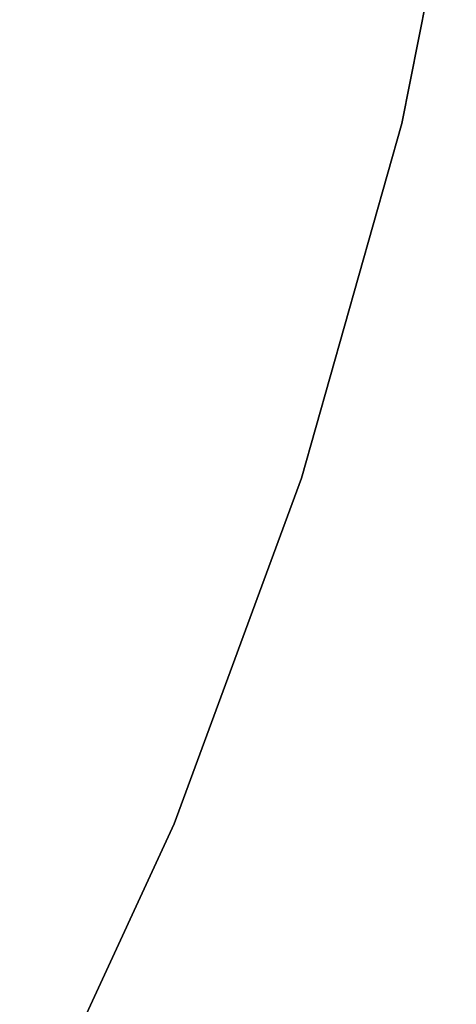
# Model space of a CAD drawing. Extents: x -189 to 189, y -189 to 189.
# Tile 396 of 591: x 33.43 to 36.92, y -15.8 to -7.93. Entities that reach past the tile are written whole.
import ezdxf

# ---------------------------------------------------------------- set-up
doc = ezdxf.new("R2010")
doc.units = 0
doc.header["$LTSCALE"] = 25.4
doc.layers.get('0').update_dxf_attribs({"linetype": 'CONTINUOUS'})

# ---------------------------------------------------------------- blocks, each defined once
blk = doc.blocks.new('CAMELEON-KENAI-C-12244_STL')
at = {"color": 0}
for p, q in [((36.4793, -8.7603, -4), (37.0538, -5.8724, -4)), ((37.0538, -5.8724, -2), (36.4793, -8.7603, -2)), ((37.0538, -5.8724, -2), (36.4793, -8.7603, -2)), ((36.4793, -8.7603, -4), (37.0538, -5.8724, -4)), ((35.6801, -11.5943, -4), (36.4793, -8.7603, -4)), ((36.4793, -8.7603, -2), (35.6801, -11.5943, -2)), ((36.4793, -8.7603, -2), (35.6801, -11.5943, -2)), ((35.6801, -11.5943, -4), (36.4793, -8.7603, -4)), ((36.4793, -8.7603, -2), (36.4793, -8.7603, -4)), ((36.4793, -8.7603, -2), (36.4793, -8.7603, -4)), ((34.6609, -14.3567, -4), (35.6801, -11.5943, -4)), ((35.6801, -11.5943, -2), (34.6609, -14.3567, -2)), ((35.6801, -11.5943, -2), (34.6609, -14.3567, -2)), ((34.6609, -14.3567, -4), (35.6801, -11.5943, -4)), ((35.6801, -11.5943, -2), (35.6801, -11.5943, -4)), ((35.6801, -11.5943, -2), (35.6801, -11.5943, -4)), ((33.4282, -17.0308, -4), (34.6609, -14.3567, -4)), ((34.6609, -14.3567, -2), (33.4282, -17.0308, -2)), ((34.6609, -14.3567, -2), (33.4282, -17.0308, -2)), ((33.4282, -17.0308, -4), (34.6609, -14.3567, -4)), ((34.6609, -14.3567, -2), (34.6609, -14.3567, -4)), ((34.6609, -14.3567, -2), (34.6609, -14.3567, -4))]:
    blk.add_line(p, q, dxfattribs=at)

msp = doc.modelspace()

# ---------------------------------------------------------------- block references
at = {"color": 0}
msp.add_blockref('CAMELEON-KENAI-C-12244_STL', (0, 0), dxfattribs=at)

doc.saveas('drawing.dxf')
